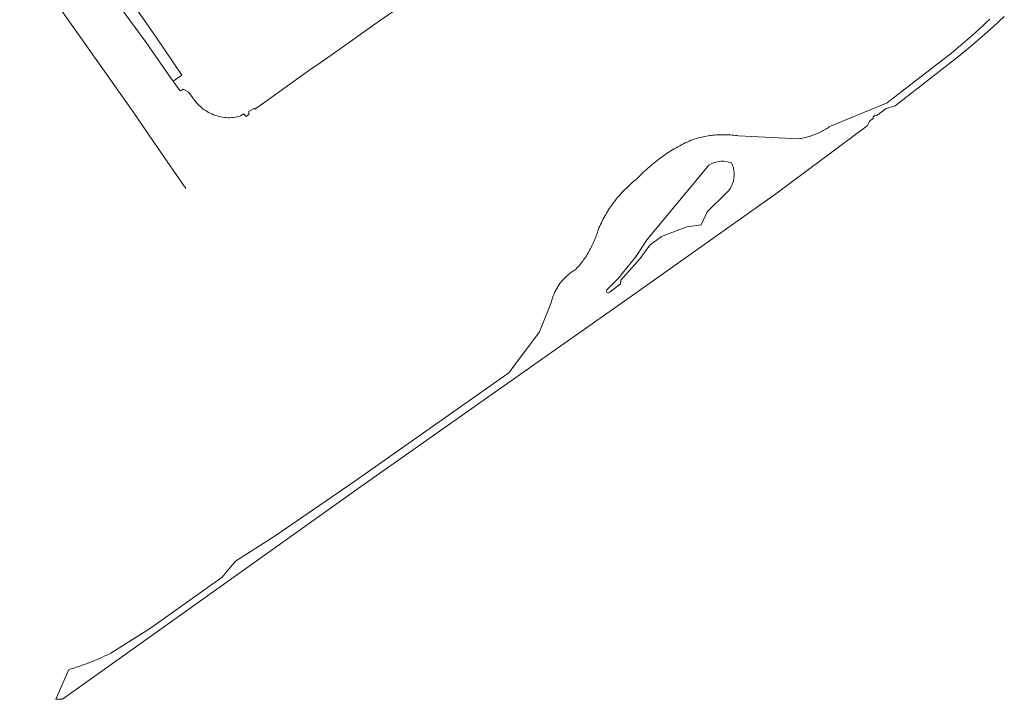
# Model space of a CAD drawing. Header units: metres. Extents: x 138165 to 154469, y 480134 to 494189.
# Tile 936 of 1056: x 150094 to 150374, y 488536 to 488730. Entities that reach past the tile are written whole.
import ezdxf

# ---------------------------------------------------------------- set-up
doc = ezdxf.new("R2010")
doc.units = ezdxf.units.M
doc.header["$LTSCALE"] = 0.001
doc.header["$MEASUREMENT"] = 0
doc.layers.add('TOP-L-topo objecten vlak', color=7, linetype='Continuous', lineweight=0)
doc.layers.add('TOP-L-verharding vangrail', color=7, linetype='Continuous', lineweight=0)

msp = doc.modelspace()

# ---------------------------------------------------------------- linework, layer by layer
at = {"layer": 'TOP-L-topo objecten vlak', "flags": 128}
for points in [[(150079.96, 488797.85), (150080.67, 488797.71), (150095.33, 488777.62), (150107.23, 488760.34), (150118.55, 488745.21), (150132.72, 488724.8), (150140.03, 488713.96), (150137.62, 488712.22)], [(150076.34, 488795.85), (150076.3, 488795.82), (150077.05, 488794.15), (150079.7, 488789.68), (150083.64, 488784.38), (150089.38, 488776.88), (150097.74, 488765.78), (150103.48, 488758.15), (150109.12, 488750.94), (150113.67, 488745.1), (150117.83, 488739.6), (150120.45, 488736.27), (150129.88, 488723.26), (150136.56, 488713.7), (150137.62, 488712.22)], [(150137.62, 488712.22), (150139.25, 488709.95), (150139.69, 488709.51), (150140.04, 488709.72), (150140.48, 488709.95), (150141.99, 488709.07), (150144.31, 488706.01), (150144.99, 488705.32), (150145.35, 488704.99), (150145.72, 488704.67), (150146.09, 488704.38), (150146.47, 488704.1), (150146.86, 488703.84), (150147.26, 488703.59), (150147.67, 488703.35), (150148.09, 488703.13), (150148.57, 488702.9), (150149.07, 488702.69), (150149.58, 488702.49), (150150.09, 488702.33), (150150.61, 488702.18), (150151.14, 488702.05), (150151.67, 488701.96), (150152.2, 488701.88), (150152.73, 488701.84), (150153.24, 488701.82), (150153.75, 488701.83), (150154.26, 488701.86), (150154.76, 488701.91), (150155.27, 488701.98), (150155.77, 488702.08), (150156.26, 488702.2), (150156.75, 488702.34), (150157.7, 488702.93), (150158.38, 488702.15), (150159.17, 488702.72), (150159.17, 488703.57), (150160.71, 488704.47), (150160.85, 488704.27), (150163.72, 488706.21), (150170.83, 488711.42), (150176.54, 488715.43), (150179.43, 488717.46), (150182.85, 488719.86), (150188.82, 488724.06), (150196.4, 488729.39), (150201.09, 488732.7)], [(150370.25, 488729.91), (150369.22, 488728.96), (150368.19, 488728.01), (150367.16, 488727.07), (150366.12, 488726.13), (150365.07, 488725.2), (150364.02, 488724.27), (150362.96, 488723.35), (150361.9, 488722.43), (150360.84, 488721.53), (150359.77, 488720.62), (150341.93, 488706.82), (150340.96, 488706.09), (150324.79, 488699.4), (150324.47, 488699.18), (150324.14, 488698.96), (150323.8, 488698.75), (150323.46, 488698.55), (150323.12, 488698.35), (150322.77, 488698.16), (150322.42, 488697.97), (150322.07, 488697.79), (150321.71, 488697.62), (150321.35, 488697.46), (150320.99, 488697.3), (150320.62, 488697.15), (150320.26, 488697), (150319.89, 488696.86), (150319.51, 488696.73), (150319.14, 488696.61), (150318.76, 488696.49), (150318.38, 488696.38), (150318, 488696.27), (150317.61, 488696.18), (150317.23, 488696.09), (150316.84, 488696), (150316.45, 488695.93), (150316.07, 488695.86), (150315.67, 488695.8), (150298.66, 488696.65), (150298.2, 488696.72), (150297.75, 488696.78), (150297.29, 488696.83), (150296.84, 488696.88), (150296.38, 488696.91), (150295.92, 488696.95), (150295.46, 488696.97), (150295, 488696.98), (150294.54, 488696.99), (150294.08, 488696.99), (150293.62, 488696.98), (150293.17, 488696.96), (150292.71, 488696.94), (150292.25, 488696.91), (150291.79, 488696.87), (150291.33, 488696.83), (150290.88, 488696.77), (150290.42, 488696.71), (150289.97, 488696.64), (150289.51, 488696.57), (150289.06, 488696.48), (150288.61, 488696.39), (150288.16, 488696.29), (150287.72, 488696.19), (150287.27, 488696.07), (150286.83, 488695.95), (150286.39, 488695.83), (150285.95, 488695.69), (150285.51, 488695.55), (150285.08, 488695.4), (150284.54, 488695.16), (150284, 488694.9), (150283.47, 488694.65), (150282.94, 488694.38), (150282.41, 488694.11), (150281.89, 488693.83), (150281.37, 488693.55), (150280.86, 488693.26), (150280.34, 488692.96), (150279.84, 488692.66), (150279.33, 488692.35), (150278.83, 488692.03), (150278.33, 488691.71), (150277.84, 488691.39), (150277.35, 488691.05), (150276.87, 488690.71), (150276.39, 488690.36), (150275.91, 488690.01), (150275.44, 488689.65), (150274.98, 488689.29), (150274.52, 488688.92), (150274.06, 488688.54), (150273.61, 488688.16), (150273.16, 488687.78), (150272.71, 488687.39), (150272.28, 488686.99), (150271.84, 488686.58), (150271.42, 488686.17), (150270.99, 488685.76), (150270.58, 488685.34), (150270.16, 488684.92), (150269.76, 488684.49), (150269.34, 488684.16), (150268.93, 488683.83), (150268.53, 488683.49), (150268.13, 488683.14), (150267.74, 488682.79), (150267.35, 488682.43), (150266.97, 488682.07), (150266.59, 488681.7), (150266.22, 488681.33), (150265.85, 488680.95), (150265.49, 488680.57), (150265.14, 488680.18), (150264.79, 488679.78), (150264.44, 488679.38), (150264.1, 488678.98), (150263.77, 488678.57), (150263.45, 488678.15), (150263.13, 488677.73), (150262.81, 488677.31), (150262.51, 488676.88), (150262.2, 488676.45), (150261.91, 488676.01), (150261.62, 488675.57), (150261.34, 488675.12), (150261.07, 488674.67), (150260.8, 488674.22), (150260.54, 488673.76), (150260.28, 488673.3), (150260.03, 488672.84), (150259.79, 488672.37), (150259.56, 488671.89), (150259.33, 488671.42), (150259.11, 488670.94), (150258.89, 488670.46), (150258.69, 488669.97), (150258.56, 488669.53), (150258.42, 488669.09), (150258.28, 488668.66), (150258.12, 488668.23), (150257.97, 488667.8), (150257.8, 488667.37), (150257.63, 488666.95), (150257.45, 488666.53), (150257.26, 488666.11), (150257.07, 488665.69), (150256.87, 488665.28), (150256.66, 488664.87), (150256.45, 488664.46), (150256.23, 488664.06), (150256, 488663.66), (150255.77, 488663.27), (150255.53, 488662.88), (150255.29, 488662.49), (150255.04, 488662.11), (150254.78, 488661.73), (150254.52, 488661.35), (150254.24, 488660.98), (150253.97, 488660.62), (150253.69, 488660.26), (150253.4, 488659.9), (150253.11, 488659.55), (150252.81, 488659.2), (150252.5, 488658.86), (150252.19, 488658.52), (150251.91, 488658.35), (150251.63, 488658.18), (150251.35, 488657.99), (150251.08, 488657.81), (150250.81, 488657.61), (150250.55, 488657.41), (150250.29, 488657.2), (150250.03, 488656.99), (150249.78, 488656.77), (150249.54, 488656.55), (150249.3, 488656.32), (150249.06, 488656.09), (150248.83, 488655.85), (150248.61, 488655.6), (150248.39, 488655.35), (150248.18, 488655.1), (150247.97, 488654.84), (150247.77, 488654.58), (150247.58, 488654.31), (150247.39, 488654.03), (150247.21, 488653.76), (150247.03, 488653.48), (150246.86, 488653.19), (150246.7, 488652.9), (150246.54, 488652.61), (150246.39, 488652.32), (150246.25, 488652.02), (150246.11, 488651.72), (150245.98, 488651.41), (150245.86, 488651.1), (150245.74, 488650.79), (150245.64, 488650.48), (150245.53, 488650.16), (150245.44, 488649.85), (150245.35, 488649.53), (150245.27, 488649.2), (150245.2, 488648.88), (150241.9, 488640.82), (150233.19, 488629.09), (150189.09, 488598.1), (150166.61, 488582.64), (150155.33, 488575.41), (150151.52, 488570.9), (150131.18, 488556.4), (150119.83, 488549.2), (150119.15, 488548.88), (150118.46, 488548.56), (150117.77, 488548.25), (150117.08, 488547.94), (150116.39, 488547.64), (150115.69, 488547.35), (150114.99, 488547.06), (150114.29, 488546.78), (150113.58, 488546.51), (150112.88, 488546.24), (150112.17, 488545.98), (150111.46, 488545.73), (150110.74, 488545.48), (150110.03, 488545.24), (150109.31, 488545), (150108.59, 488544.77), (150107.87, 488544.55), (150104.14, 488536.09), (150106.05, 488536.16), (150190.32, 488596.2), (150242.87, 488633.18), (150267.85, 488650.76), (150309.25, 488680.16), (150335.24, 488699.53), (150336.05, 488700.89), (150336.96, 488701.59), (150337, 488702.07), (150337.55, 488702.51), (150338.06, 488702.45), (150340.69, 488704.42), (150343.22, 488705.19), (150361.43, 488719.37), (150364.73, 488722.11), (150367.98, 488724.92), (150371.19, 488727.77), (150374.34, 488730.68)], [(150261.13, 488652.79), (150264.36, 488655.96), (150269.26, 488662.12), (150272.59, 488667.08), (150290.17, 488688.29), (150290.83, 488688.65), (150291.51, 488688.94), (150292.22, 488689.17), (150292.95, 488689.32), (150293.69, 488689.4), (150294.43, 488689.41), (150295.17, 488689.34), (150295.91, 488689.2), (150296.62, 488688.99), (150296.93, 488688.29), (150297.16, 488687.56), (150297.32, 488686.81), (150297.4, 488686.05), (150297.4, 488685.29), (150297.33, 488684.53), (150297.17, 488683.78), (150296.94, 488683.05), (150296.64, 488682.35), (150296.27, 488681.68), (150295.83, 488681.05), (150295.33, 488680.48), (150289.69, 488675.04), (150288.04, 488671.27), (150283.89, 488670.77), (150276.68, 488668), (150273.38, 488665.49), (150270.61, 488661.74), (150265.1, 488655.5), (150264.98, 488654.46), (150261.98, 488652.09), (150261.81, 488651.98), (150261.61, 488651.93), (150261.41, 488651.96), (150261.23, 488652.06), (150261.1, 488652.21), (150261.04, 488652.4), (150261.05, 488652.61), (150261.13, 488652.79)]]:
    msp.add_lwpolyline(points, dxfattribs=at)
at = {"layer": 'TOP-L-verharding vangrail', "flags": 128}
msp.add_lwpolyline([(150068.93, 488789.59), (150071.07, 488786.22), (150073.17, 488782.83), (150075.2, 488779.4), (150077.19, 488775.94), (150079.14, 488772.42), (150081.14, 488768.94), (150083.21, 488765.49), (150085.33, 488762.08), (150087.51, 488758.7), (150089.75, 488755.36), (150092.05, 488752.06), (150095.74, 488746.76), (150111.79, 488723.88), (150126.4, 488703.2), (150133.17, 488693.32), (150141.16, 488681.62)], dxfattribs=at)

doc.saveas('drawing.dxf')
